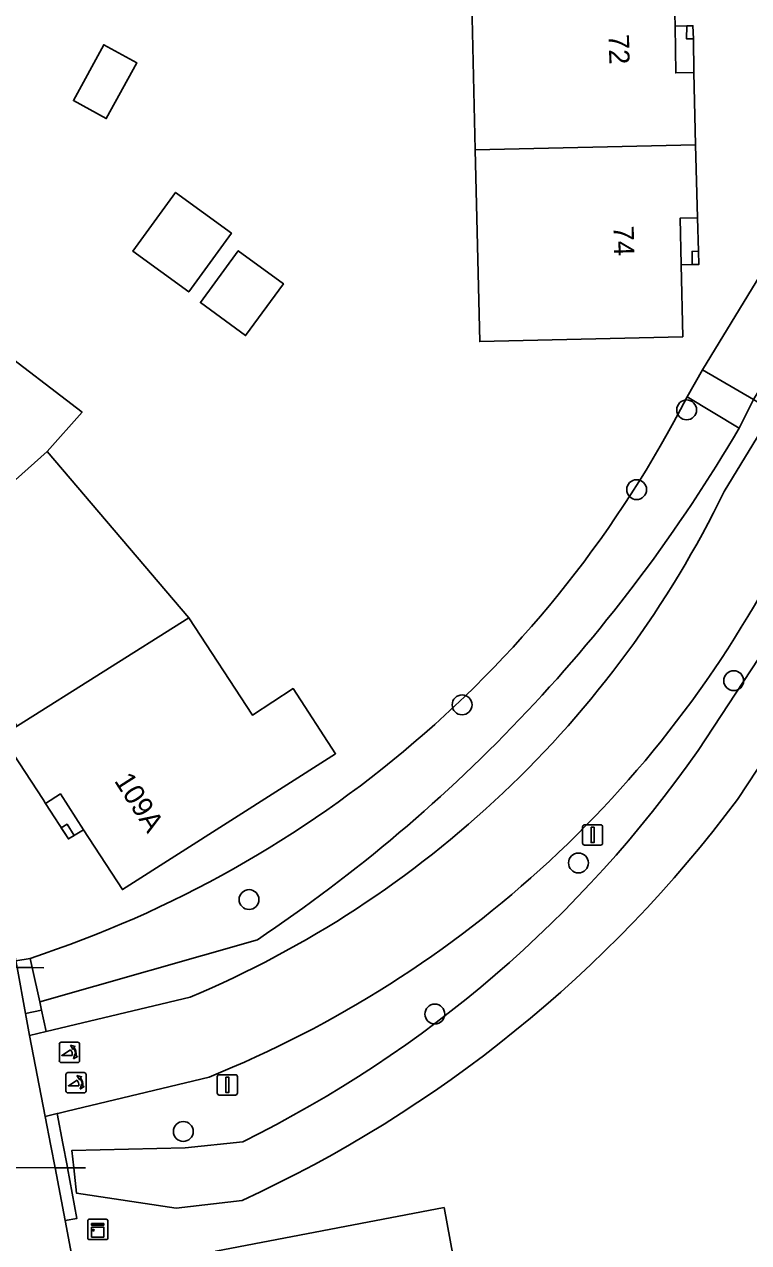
# Model space of a CAD drawing. Extents: x 159626 to 160723, y 388173 to 389416.
# Drawn here: x 160357.7 to 160393.4, y 388521 to 388580.9 of the extents above; entities that cross this region are included whole.
import ezdxf

# ---------------------------------------------------------------- set-up
doc = ezdxf.new("R2010")
doc.units = 0
for name, color, linetype in [('IMGEO_Berm_groen', 7, 'Continuous'), ('IMGEO_Boom', 7, 'Continuous'), ('IMGEO_Duiker', 7, 'Continuous'), ('IMGEO_Erf', 7, 'Continuous'), ('IMGEO_Fietspad_gesloten', 7, 'Continuous'), ('IMGEO_Groenvoorziening', 7, 'Continuous'), ('IMGEO_Haag', 7, 'Continuous'), ('IMGEO_Hek', 7, 'Continuous'), ('IMGEO_Kast', 7, 'Continuous'), ('IMGEO_Lichtmast', 7, 'Continuous'), ('IMGEO_Pand', 7, 'Continuous'), ('IMGEO_Pand_nummerreeks', 7, 'Continuous'), ('IMGEO_Pand_overbouw', 7, 'Continuous'), ('IMGEO_Poller', 7, 'Continuous'), ('IMGEO_Voetpad_open', 7, 'Continuous'), ('IMGEO_Waterloop', 7, 'Continuous')]:
    doc.layers.add(name, color=color, linetype=linetype)

msp = doc.modelspace()

# ---------------------------------------------------------------- linework, layer by layer
at = {"layer": 'IMGEO_Berm_groen'}
for points in [[(160392.155, 388557.919), (160405.715, 388580.159), (160405.169, 388580.532), (160394.03, 388562.182), (160393.603, 388562.441), (160392.884, 388561.036)], [(160390.866, 388545.19), (160399.448, 388558.235), (160400.605, 388557.491), (160409.76, 388573.745)], [(160369.171, 388535.876), (160358.456, 388532.831), (160358.545, 388532.413), (160358.771, 388531.357), (160365.865, 388533.055)], [(160366.792, 388529.124), (160359.805, 388527.448), (160359.413, 388527.354), (160359.308, 388527.329), (160359.599, 388525.852), (160359.802, 388524.777), (160359.823, 388524.662), (160360.13, 388524.66), (160360.031, 388525.509), (160365.62, 388525.643), (160368.451, 388525.943)]]:
    msp.add_lwpolyline(points, dxfattribs=at)
for points in [[(160358.083, 388534.508), (160357.982, 388534.962), (160357.289, 388534.835), (160357.347, 388534.518), (160357.763, 388532.245), (160358.545, 388532.413), (160358.456, 388532.831)], [(160358.545, 388532.413), (160357.763, 388532.245), (160357.961, 388531.163), (160358.771, 388531.357)], [(160359.308, 388527.329), (160358.724, 388527.189), (160359.01, 388525.738), (160359.212, 388524.666), (160359.702, 388522.062), (160360.292, 388522.173), (160359.823, 388524.662), (160359.802, 388524.777), (160359.599, 388525.852)]]:
    msp.add_lwpolyline(points, close=True, dxfattribs=at)
for centre, radius, start, end in [((160326.241, 388600.092), 77.244, 303.76395, 329.62782), ((160345.942, 388580.452), 51.414, 292.79949, 334.00691), ((160346.289, 388579.991), 54.844, 291.95332, 333.63542), ((160342.272, 388579.106), 59.259, 296.21657, 325.08656)]:
    msp.add_arc(centre, radius, start, end, dxfattribs=at)
at = {"layer": 'IMGEO_Boom'}
for centre in [(160390.304, 388561.937), (160387.842, 388558.015), (160392.622, 388548.618), (160379.25, 388547.429), (160384.978, 388539.654), (160368.761, 388537.852), (160377.908, 388532.222), (160365.525, 388526.446)]:
    msp.add_circle(centre, 0.489, dxfattribs=at)
at = {"layer": 'IMGEO_Duiker'}
for points in [[(160343.691, 388534.69), (160343.899, 388534.687), (160344.033, 388534.686), (160348.062, 388534.635), (160353.201, 388534.57), (160353.63, 388534.565), (160357.347, 388534.518), (160357.672, 388534.514), (160358.083, 388534.508), (160358.659, 388534.501)], [(160345.437, 388524.758), (160345.67, 388524.756), (160345.929, 388524.755), (160349.925, 388524.728), (160355.076, 388524.694), (160359.212, 388524.666), (160359.727, 388524.663), (160360.13, 388524.66), (160360.715, 388524.656)]]:
    msp.add_lwpolyline(points, dxfattribs=at)
at = {"layer": 'IMGEO_Erf'}
for points in [[(160390.322, 388562.575), (160391.082, 388563.91), (160395.137, 388570.551), (160394.778, 388588.369)], [(160356.12, 388565.2), (160360.54, 388561.82), (160358.817, 388559.886), (160365.801, 388551.712), (160368.929, 388546.923), (160370.93, 388548.23), (160373.023, 388545.025), (160362.527, 388538.344), (160360.614, 388541.279), (160359.473, 388543.047), (160358.747, 388542.579), (160358.62, 388542.776), (160356.583, 388545.902)], [(160423.552, 388526.872), (160417.623, 388557.739), (160403.151, 388556.78), (160401.953, 388556.623), (160392.807, 388542.778)], [(160357.027, 388536.378), (160357.215, 388535.238), (160357.289, 388534.835), (160357.982, 388534.962)], [(160368.426, 388523.059), (160365.177, 388522.67), (160360.276, 388523.404), (160360.13, 388524.66), (160359.823, 388524.662), (160360.292, 388522.173), (160359.702, 388522.062), (160363.856, 388500), (160364.48, 388496.683)], [(160367.121, 388520.564), (160378.364, 388522.706), (160378.961, 388519.498)]]:
    msp.add_lwpolyline(points, dxfattribs=at)
for points in [[(160379.68, 388584.13), (160384.651, 388584.249), (160389.649, 388584.369), (160389.743, 388580.803), (160389.772, 388578.509), (160390.664, 388578.527), (160390.747, 388574.967), (160390.831, 388571.378), (160389.982, 388571.363), (160390.033, 388569.075), (160390.113, 388565.531), (160385.115, 388565.415), (160380.118, 388565.299), (160379.899, 388574.723)], [(160390.31, 388580.829), (160390.612, 388580.832), (160390.636, 388580.184), (160390.303, 388580.183)], [(160361.611, 388579.898), (160363.232, 388579.014), (160361.734, 388576.267), (160360.113, 388577.152)], [(160365.145, 388572.631), (160367.896, 388570.624), (160365.792, 388567.738), (160363.04, 388569.745)], [(160368.23, 388569.767), (160370.454, 388568.145), (160368.593, 388565.592), (160366.368, 388567.214)], [(160390.569, 388569.735), (160390.894, 388569.736), (160390.909, 388569.091), (160390.576, 388569.088)], [(160360.149, 388541.005), (160359.867, 388540.838), (160359.521, 388541.376), (160359.803, 388541.56)]]:
    msp.add_lwpolyline(points, close=True, dxfattribs=at)
for centre, radius, start, end in [((160340.606, 388588.057), 55.866, 288.12125, 332.86242), ((160341.921, 388580.762), 63.5, 294.67079, 323.26007)]:
    msp.add_arc(centre, radius, start, end, dxfattribs=at)
at = {"layer": 'IMGEO_Fietspad_gesloten'}
for points in [[(160410.924, 388588.72), (160409.779, 388586.811), (160406.613, 388581.63), (160405.715, 388580.159), (160392.155, 388557.919)], [(160365.865, 388533.055), (160358.771, 388531.357), (160357.961, 388531.163), (160358.724, 388527.189), (160359.308, 388527.329), (160359.413, 388527.354), (160359.805, 388527.448), (160366.792, 388529.124)]]:
    msp.add_lwpolyline(points, dxfattribs=at)
for centre, radius, start, end in [((160345.942, 388580.452), 51.414, 292.79949, 334.00691), ((160346.289, 388579.991), 54.844, 291.95332, 333.63542)]:
    msp.add_arc(centre, radius, start, end, dxfattribs=at)
at = {"layer": 'IMGEO_Groenvoorziening'}
msp.add_lwpolyline([(160392.884, 388561.036), (160393.603, 388562.441), (160391.082, 388563.91), (160390.322, 388562.575)], close=True, dxfattribs=at)
at = {"layer": 'IMGEO_Haag'}
for points in [[(160358.083, 388534.508), (160357.982, 388534.962), (160357.289, 388534.835), (160357.347, 388534.518), (160357.763, 388532.245), (160358.545, 388532.413), (160358.456, 388532.831)], [(160359.308, 388527.329), (160358.724, 388527.189), (160359.01, 388525.738), (160359.212, 388524.666), (160359.702, 388522.062), (160360.292, 388522.173), (160359.823, 388524.662), (160359.802, 388524.777), (160359.599, 388525.852)]]:
    msp.add_lwpolyline(points, close=True, dxfattribs=at)
at = {"layer": 'IMGEO_Hek'}
msp.add_lwpolyline([(160391.082, 388563.91), (160390.322, 388562.575)], dxfattribs=at)
at = {"layer": 'IMGEO_Kast'}
for p, q in [((160360.818, 388521.203), (160360.818, 388522.044)), ((160360.818, 388522.044), (160360.818, 388521.203)), ((160360.893, 388522.128), (160361.734, 388522.128)), ((160361.734, 388522.128), (160360.893, 388522.128)), ((160361.818, 388522.053), (160361.818, 388521.212)), ((160361.818, 388521.212), (160361.818, 388522.053)), ((160361.743, 388521.128), (160360.902, 388521.128)), ((160360.902, 388521.128), (160361.743, 388521.128))]:
    msp.add_line(p, q, dxfattribs=at)
for points in [[(160361.013, 388521.918), (160361.613, 388521.918), (160361.613, 388521.833), (160361.013, 388521.833), (160361.013, 388521.918)], [(160361.013, 388521.743), (160361.613, 388521.743), (160361.613, 388521.254), (160361.013, 388521.254), (160361.013, 388521.743)]]:
    msp.add_lwpolyline(points, dxfattribs=at)
msp.add_circle((160361.097, 388521.592), 0.0377, dxfattribs=at)
for centre, start, end in [((160360.896, 388522.05), 92.4484, 184.28452), ((160360.896, 388522.05), 92.4484, 184.28452), ((160361.74, 388522.05), 2.4484, 94.28452), ((160361.74, 388522.05), 2.4484, 94.28452), ((160360.896, 388521.206), 182.4484, 274.28452), ((160360.896, 388521.206), 182.4484, 274.28452), ((160361.74, 388521.206), 272.4484, 4.28452), ((160361.74, 388521.206), 272.4484, 4.28452)]:
    msp.add_arc(centre, 0.0779, start, end, dxfattribs=at)
at = {"layer": 'IMGEO_Lichtmast'}
for p, q in [((160385.178, 388540.631), (160385.178, 388541.431)), ((160385.178, 388541.431), (160385.178, 388540.631)), ((160385.278, 388541.531), (160386.068, 388541.531)), ((160386.068, 388541.531), (160385.278, 388541.531)), ((160386.168, 388541.431), (160386.168, 388540.631)), ((160386.168, 388540.631), (160386.168, 388541.431)), ((160386.068, 388540.531), (160385.278, 388540.531)), ((160385.278, 388540.531), (160386.068, 388540.531)), ((160367.197, 388528.34), (160367.197, 388529.14)), ((160367.197, 388529.14), (160367.197, 388528.34)), ((160367.297, 388529.24), (160368.087, 388529.24)), ((160368.087, 388529.24), (160367.297, 388529.24)), ((160368.187, 388529.14), (160368.187, 388528.34)), ((160368.187, 388528.34), (160368.187, 388529.14)), ((160368.087, 388528.24), (160367.297, 388528.24)), ((160367.297, 388528.24), (160368.087, 388528.24))]:
    msp.add_line(p, q, dxfattribs=at)
for points in [[(160385.598, 388541.406), (160385.748, 388541.406), (160385.748, 388540.656), (160385.598, 388540.656), (160385.598, 388541.406)], [(160367.617, 388529.115), (160367.767, 388529.115), (160367.767, 388528.365), (160367.617, 388528.365), (160367.617, 388529.115)]]:
    msp.add_lwpolyline(points, dxfattribs=at)
for centre, start, end in [((160385.278, 388541.431), 90, 180), ((160385.278, 388541.431), 90, 180), ((160386.068, 388541.431), 0, 90), ((160386.068, 388541.431), 360, 90), ((160385.278, 388540.631), 180, 270), ((160385.278, 388540.631), 180, 270), ((160386.068, 388540.631), 270, 0), ((160386.068, 388540.631), 270, 0), ((160367.297, 388529.14), 90, 180), ((160367.297, 388529.14), 90, 180), ((160368.087, 388529.14), 0, 90), ((160368.087, 388529.14), 360, 90), ((160367.297, 388528.34), 180, 270), ((160367.297, 388528.34), 180, 270), ((160368.087, 388528.34), 270, 0), ((160368.087, 388528.34), 270, 0)]:
    msp.add_arc(centre, 0.1, start, end, dxfattribs=at)
at = {"layer": 'IMGEO_Pand'}
for points in [[(160390.747, 388574.967), (160390.664, 388578.527), (160389.772, 388578.509), (160389.743, 388580.803), (160389.649, 388584.369), (160384.651, 388584.249), (160379.68, 388584.13), (160379.899, 388574.723)], [(160390.31, 388580.829), (160390.303, 388580.183), (160390.636, 388580.184), (160390.612, 388580.832)], [(160363.232, 388579.014), (160361.611, 388579.898), (160360.113, 388577.152), (160361.734, 388576.267)], [(160390.747, 388574.967), (160379.899, 388574.723), (160380.118, 388565.299), (160385.115, 388565.415), (160390.113, 388565.531), (160390.033, 388569.075), (160389.982, 388571.363), (160390.831, 388571.378)], [(160367.896, 388570.624), (160365.145, 388572.631), (160363.04, 388569.745), (160365.792, 388567.738)], [(160370.454, 388568.145), (160368.23, 388569.767), (160366.368, 388567.214), (160368.593, 388565.592)], [(160390.576, 388569.088), (160390.909, 388569.091), (160390.894, 388569.736), (160390.569, 388569.735)], [(160358.817, 388559.886), (160360.54, 388561.82), (160356.12, 388565.2), (160354.65, 388563.33), (160350.105, 388566.777), (160344.024, 388558.754), (160343.49, 388558.05), (160346.634, 388555.661), (160347.16, 388556.353), (160348.823, 388555.089), (160351.322, 388553.207)], [(160358.817, 388559.886), (160351.322, 388553.207), (160350.66, 388552.59), (160353.294, 388549.648), (160353.943, 388550.229), (160355.329, 388548.681), (160357.365, 388546.405), (160365.801, 388551.712)], [(160370.93, 388548.23), (160368.929, 388546.923), (160365.801, 388551.712), (160357.365, 388546.405), (160356.583, 388545.902), (160358.62, 388542.776), (160358.747, 388542.579), (160359.473, 388543.047), (160360.614, 388541.279), (160362.527, 388538.344), (160373.023, 388545.025)], [(160359.803, 388541.56), (160359.521, 388541.376), (160359.867, 388540.838), (160360.149, 388541.005)], [(160366.466, 388507.844), (160375.612, 388509.537), (160374.977, 388512.947), (160377.057, 388513.335), (160376.406, 388516.829), (160379.356, 388517.378), (160378.961, 388519.498), (160378.364, 388522.706), (160367.121, 388520.564), (160368.286, 388514.475), (160367.189, 388514.266), (160367.508, 388512.601), (160365.649, 388512.246)]]:
    msp.add_lwpolyline(points, close=True, dxfattribs=at)
at = {"layer": 'IMGEO_Pand_overbouw'}
for points in [[(160390.31, 388580.829), (160389.743, 388580.803), (160389.772, 388578.509), (160390.664, 388578.527), (160390.636, 388580.184), (160390.612, 388580.832)], [(160390.831, 388571.378), (160389.982, 388571.363), (160390.033, 388569.075), (160390.576, 388569.088), (160390.909, 388569.091), (160390.894, 388569.736)], [(160360.614, 388541.279), (160359.473, 388543.047), (160358.747, 388542.579), (160359.867, 388540.838)]]:
    msp.add_lwpolyline(points, close=True, dxfattribs=at)
at = {"layer": 'IMGEO_Poller'}
for p, q in [((160359.423, 388530.738), (160359.423, 388529.931)), ((160359.423, 388530.738), (160359.423, 388529.931)), ((160360.325, 388530.833), (160359.517, 388530.833)), ((160360.325, 388530.833), (160359.517, 388530.833)), ((160360.419, 388529.931), (160360.419, 388530.738)), ((160360.419, 388529.931), (160360.419, 388530.738)), ((160359.517, 388529.836), (160360.325, 388529.836)), ((160359.517, 388529.836), (160360.325, 388529.836)), ((160359.746, 388529.247), (160359.746, 388528.44)), ((160359.746, 388529.247), (160359.746, 388528.44)), ((160360.648, 388529.342), (160359.84, 388529.342)), ((160360.648, 388529.342), (160359.84, 388529.342)), ((160360.742, 388528.44), (160360.742, 388529.247)), ((160360.742, 388528.44), (160360.742, 388529.247)), ((160359.84, 388528.345), (160360.648, 388528.345)), ((160359.84, 388528.345), (160360.648, 388528.345))]:
    msp.add_line(p, q, dxfattribs=at)
for points in [[(160360.102, 388530.562), (160360.09, 388530.489), (160359.965, 388530.694)], [(160359.965, 388530.694), (160360.196, 388530.628), (160360.125, 388530.596)], [(160360.058, 388530.189), (160359.545, 388530.189), (160359.975, 388530.464)], [(160360.118, 388530.017), (160360.184, 388530.248), (160360.214, 388530.18)], [(160360.25, 388530.153), (160360.322, 388530.142), (160360.118, 388530.017)], [(160360.381, 388528.698), (160359.868, 388528.698), (160360.298, 388528.973)], [(160360.425, 388529.071), (160360.413, 388528.998), (160360.288, 388529.203)], [(160360.288, 388529.203), (160360.519, 388529.137), (160360.448, 388529.105)], [(160360.441, 388528.526), (160360.507, 388528.757), (160360.537, 388528.689)], [(160360.573, 388528.662), (160360.645, 388528.651), (160360.441, 388528.526)]]:
    msp.add_lwpolyline(points, dxfattribs=at)
for centre, radius, start, end in [((160359.517, 388530.738), 0.0946, 90, 180), ((160359.517, 388530.738), 0.0946, 90, 180), ((160359.744, 388530.249), 0.516, 349.35686, 42.29123), ((160360.325, 388530.738), 0.0946, 0, 90), ((160360.325, 388530.738), 0.0946, 0, 90), ((160359.73, 388530.239), 0.332, 351.32473, 42.4854), ((160359.744, 388530.249), 0.476, 351.75274, 41.16905), ((160359.517, 388529.931), 0.0946, 180, 270), ((160359.517, 388529.931), 0.0946, 180, 270), ((160360.325, 388529.931), 0.0946, 270, 0), ((160360.325, 388529.931), 0.0946, 270, 0), ((160359.84, 388529.247), 0.0946, 90, 180), ((160359.84, 388529.247), 0.0946, 90, 180), ((160360.053, 388528.748), 0.332, 351.32473, 42.4854), ((160360.067, 388528.758), 0.476, 351.75274, 41.16905), ((160360.067, 388528.758), 0.516, 349.35686, 42.29123), ((160360.648, 388529.247), 0.0946, 0, 90), ((160360.648, 388529.247), 0.0946, 0, 90), ((160359.84, 388528.44), 0.0946, 180, 270), ((160359.84, 388528.44), 0.0946, 180, 270), ((160360.648, 388528.44), 0.0946, 270, 0), ((160360.648, 388528.44), 0.0946, 270, 0)]:
    msp.add_arc(centre, radius, start, end, dxfattribs=at)
at = {"layer": 'IMGEO_Voetpad_open'}
msp.add_lwpolyline([(160391.082, 388563.91), (160393.603, 388562.441), (160404.756, 388580.814), (160394.778, 388588.369), (160395.137, 388570.551)], close=True, dxfattribs=at)
for points in [[(160359.702, 388522.062), (160359.212, 388524.666), (160359.01, 388525.738), (160358.724, 388527.189), (160357.961, 388531.163), (160357.763, 388532.245), (160357.347, 388534.518), (160357.289, 388534.835), (160357.215, 388535.238), (160357.027, 388536.378)], [(160364.99, 388492.117), (160364.48, 388496.683), (160363.856, 388500), (160359.702, 388522.062)]]:
    msp.add_lwpolyline(points, dxfattribs=at)
at = {"layer": 'IMGEO_Waterloop'}
for points in [[(160392.884, 388561.036), (160390.322, 388562.575)], [(160392.807, 388542.778), (160401.953, 388556.623), (160400.605, 388557.491), (160399.448, 388558.235), (160390.866, 388545.19)], [(160357.982, 388534.962), (160358.083, 388534.508), (160358.456, 388532.831), (160369.171, 388535.876)], [(160368.451, 388525.943), (160365.62, 388525.643), (160360.031, 388525.509), (160360.13, 388524.66), (160360.276, 388523.404), (160365.177, 388522.67), (160368.426, 388523.059)]]:
    msp.add_lwpolyline(points, dxfattribs=at)
for centre, radius, start, end in [((160340.606, 388588.057), 55.866, 288.12125, 332.86242), ((160326.241, 388600.092), 77.244, 303.76395, 329.62782), ((160342.272, 388579.106), 59.259, 296.21657, 325.08656), ((160341.921, 388580.762), 63.5, 294.67079, 323.26007)]:
    msp.add_arc(centre, radius, start, end, dxfattribs=at)

# ---------------------------------------------------------------- texts
at = {"layer": 'IMGEO_Pand_nummerreeks'}
for s, rotation, p in [('72', 271.41097, (160386.465, 388580.408)), ('74', 271.41097, (160386.697, 388570.986)), ('109A', 302.56671, (160362.1, 388543.696))]:
    msp.add_text(s, height=1, rotation=rotation, dxfattribs=at).set_placement(p)

doc.saveas('drawing.dxf')
